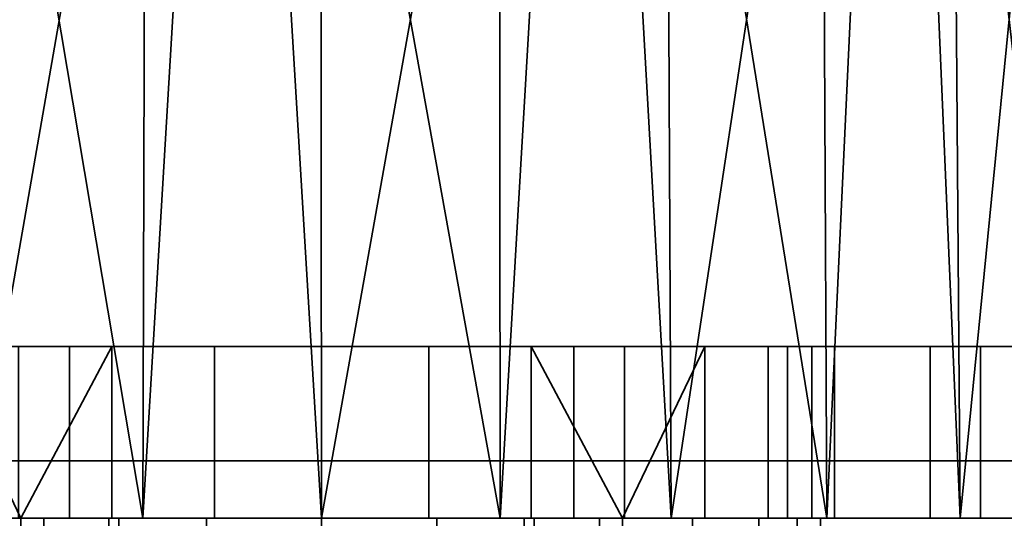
# Model space of a CAD drawing. Header units: millimetres. Extents: x -590 to 3690, y -120 to 127.
# Tile 326 of 656: x 1076 to 1093, y 13 to 22. Entities that reach past the tile are written whole.
import ezdxf

# ---------------------------------------------------------------- set-up
doc = ezdxf.new("R2010")
doc.units = ezdxf.units.MM
doc.layers.add('152', color=7, linetype='Continuous', true_color=0xffffff)

# ---------------------------------------------------------------- blocks, each defined once
blk = doc.blocks.new('UG_SURFACE_002')
at = {"layer": '152', "color": 252, "linetype": 'Continuous', "lineweight": 35}
for points in [[(2165, -31.2, 2203), (2165, 108.2, 2203), (835, 108.2, 2203), (835, -31.2, 2203)], [(985, -31.2, 2053), (985, 108.2, 2053), (2015, 108.2, 2053), (2015, -31.2, 2053)]]:
    blk.add_3dface(points, dxfattribs=at)
blk = doc.blocks.new('UG_SURFACE_082')
at = {"layer": '152', "color": 43, "linetype": 'Continuous', "lineweight": 35}
for points in [[(1073.5, 39, 1116.99), (1072.183, 13, 1116.135), (1077.881, 13, 1118.672)], [(1077.881, 13, 1118.672), (1077.957, 39, 1118.439), (1073.5, 39, 1116.99)], [(1074.899, 13, 1090.297), (1074.975, 39, 1090.53), (1079.432, 39, 1089.082)], [(1079.432, 39, 1089.082), (1081, 13, 1089), (1074.899, 13, 1090.297)], [(1079.432, 39, 1118.918), (1077.881, 13, 1118.672), (1084.119, 13, 1118.672)], [(1079.432, 39, 1118.918), (1077.957, 39, 1118.439), (1077.881, 13, 1118.672)], [(1084.119, 13, 1118.672), (1084.093, 39, 1118.428), (1079.432, 39, 1118.918)], [(1079.432, 39, 1089.082), (1080.974, 39, 1089.244), (1081, 13, 1089)], [(1081, 13, 1089), (1080.974, 39, 1089.244), (1085.635, 39, 1089.734)], [(1085.635, 39, 1089.734), (1087.101, 13, 1090.297), (1081, 13, 1089)], [(1085.635, 39, 1118.266), (1084.093, 39, 1118.428), (1084.119, 13, 1118.672)], [(1085.635, 39, 1118.266), (1084.119, 13, 1118.672), (1089.817, 13, 1116.135)], [(1089.817, 13, 1116.135), (1089.694, 39, 1115.923), (1085.635, 39, 1118.266)], [(1085.635, 39, 1089.734), (1086.978, 39, 1090.51), (1087.101, 13, 1090.297)], [(1087.101, 13, 1090.297), (1086.978, 39, 1090.51), (1091.037, 39, 1092.853)], [(1091.037, 39, 1092.853), (1092.147, 13, 1093.963), (1087.101, 13, 1090.297)], [(1091.037, 39, 1115.147), (1089.694, 39, 1115.923), (1089.817, 13, 1116.135)], [(1091.037, 39, 1115.147), (1089.817, 13, 1116.135), (1093.99, 13, 1111.5)], [(1093.99, 13, 1111.5), (1093.792, 39, 1111.356), (1091.037, 39, 1115.147)], [(1091.037, 39, 1092.853), (1091.949, 39, 1094.107), (1092.147, 13, 1093.963)], [(1092.147, 13, 1093.963), (1091.949, 39, 1094.107), (1094.703, 39, 1097.899)], [(1094.703, 39, 1097.899), (1095.266, 13, 1099.365), (1092.147, 13, 1093.963)], [(1070.375, 16, 989.099), (1069.5, 16, 993.5), (1074.312, 16, 1005.978), (1077.339, 16, 1003.778)], [(1072.868, 16, 985.368), (1070.375, 16, 989.099), (1077.339, 16, 1003.778), (1081, 16, 1003)], [(1072.868, 13, 985.368), (1072.868, 16, 985.368), (1076.599, 16, 982.875), (1076.599, 13, 982.875)], [(1076.599, 13, 1025.125), (1076.599, 16, 1025.125), (1072.868, 16, 1022.632), (1072.868, 13, 1022.632)], [(1081, 16, 1003), (1076.599, 16, 982.875), (1072.868, 16, 985.368)], [(1079.129, 16, 1020.803), (1075.71, 16, 1019.281), (1072.868, 16, 1022.632), (1076.599, 16, 1025.125)], [(1074.312, 16, 1005.978), (1074.312, 13, 1005.978), (1075.75, 13, 1004.69)], [(1075.75, 13, 1004.69), (1077.339, 16, 1003.778), (1074.312, 16, 1005.978)], [(1075.71, 13, 1019.281), (1075.71, 16, 1019.281), (1079.129, 16, 1020.803), (1079.129, 13, 1020.803)], [(1075.75, 13, 1004.69), (1077.339, 13, 1003.778), (1077.339, 16, 1003.778)], [(1076.599, 13, 982.875), (1076.599, 16, 982.875), (1081, 16, 982), (1081, 13, 982)], [(1081, 13, 1026), (1081, 16, 1026), (1076.599, 16, 1025.125), (1076.599, 13, 1025.125)], [(1081, 16, 1003), (1081, 16, 982), (1076.599, 16, 982.875)], [(1082.871, 16, 1020.803), (1079.129, 16, 1020.803), (1076.599, 16, 1025.125), (1081, 16, 1026)], [(1081, 13, 1003), (1081, 16, 1003), (1077.339, 16, 1003.778), (1077.339, 13, 1003.778)], [(1079.129, 13, 1020.803), (1079.129, 16, 1020.803), (1082.871, 16, 1020.803), (1082.871, 13, 1020.803)], [(1081, 13, 982), (1081, 16, 982), (1085.401, 16, 982.875), (1085.401, 13, 982.875)], [(1085.401, 13, 1025.125), (1085.401, 16, 1025.125), (1081, 16, 1026), (1081, 13, 1026)], [(1081, 16, 1003), (1084.661, 16, 1003.778), (1091.625, 16, 989.099), (1089.132, 16, 985.368)], [(1089.132, 16, 985.368), (1085.401, 16, 982.875), (1081, 16, 982), (1081, 16, 1003)], [(1081, 16, 1026), (1085.401, 16, 1025.125), (1082.871, 16, 1020.803)], [(1084.661, 13, 1003.778), (1084.661, 16, 1003.778), (1081, 16, 1003), (1081, 13, 1003)], [(1086.29, 16, 1019.281), (1082.871, 16, 1020.803), (1085.401, 16, 1025.125), (1089.132, 16, 1022.632)], [(1082.871, 13, 1020.803), (1082.871, 16, 1020.803), (1086.29, 16, 1019.281), (1086.29, 13, 1019.281)], [(1084.661, 16, 1003.778), (1087.688, 16, 1005.978), (1092.5, 16, 993.5), (1091.625, 16, 989.099)], [(1087.688, 16, 1005.978), (1084.661, 16, 1003.778), (1086.25, 13, 1004.69)], [(1084.661, 16, 1003.778), (1084.661, 13, 1003.778), (1086.25, 13, 1004.69)], [(1085.401, 13, 982.875), (1085.401, 16, 982.875), (1089.132, 16, 985.368), (1089.132, 13, 985.368)], [(1089.132, 13, 1022.632), (1089.132, 16, 1022.632), (1085.401, 16, 1025.125), (1085.401, 13, 1025.125)], [(1086.25, 13, 1004.69), (1087.688, 13, 1005.978), (1087.688, 16, 1005.978)], [(1089.132, 16, 1022.632), (1091.625, 16, 1018.901), (1088.794, 16, 1016.5), (1086.29, 16, 1019.281)], [(1086.29, 13, 1019.281), (1086.29, 16, 1019.281), (1088.794, 16, 1016.5), (1088.794, 13, 1016.5)], [(1092.5, 16, 993.5), (1087.688, 16, 1005.978), (1089.56, 16, 1009.219)], [(1089.56, 13, 1009.219), (1089.56, 16, 1009.219), (1087.688, 16, 1005.978), (1087.688, 13, 1005.978)], [(1089.951, 16, 1012.941), (1088.794, 16, 1016.5), (1091.625, 16, 1018.901), (1092.5, 16, 1014.5)], [(1088.794, 13, 1016.5), (1088.794, 16, 1016.5), (1089.951, 16, 1012.941), (1089.951, 13, 1012.941)], [(1089.132, 13, 985.368), (1089.132, 16, 985.368), (1091.625, 16, 989.099), (1091.625, 13, 989.099)], [(1091.625, 13, 1018.901), (1091.625, 16, 1018.901), (1089.132, 16, 1022.632), (1089.132, 13, 1022.632)], [(1089.56, 16, 1009.219), (1089.951, 16, 1012.941), (1092.5, 16, 1014.5), (1092.5, 16, 993.5)], [(1089.951, 13, 1012.941), (1089.951, 16, 1012.941), (1089.56, 16, 1009.219), (1089.56, 13, 1009.219)], [(1091.625, 13, 989.099), (1091.625, 16, 989.099), (1092.5, 16, 993.5), (1092.5, 13, 993.5)], [(1092.5, 13, 1014.5), (1092.5, 16, 1014.5), (1091.625, 16, 1018.901), (1091.625, 13, 1018.901)], [(1092.5, 13, 993.5), (1092.5, 16, 993.5), (1092.5, 16, 1014.5), (1092.5, 13, 1014.5)], [(1055, 0, 951.5), (1055, 13, 951.5), (1081, 13, 948), (1081, 0, 948)], [(1081, 0, 1190), (1081, 13, 1190), (1055, 13, 1186.5), (1055, 0, 1186.5)], [(1081, 13, 948), (1055, 13, 951.5), (1076.599, 13, 982.875), (1081, 13, 982)], [(1055, 13, 951.5), (1072.868, 13, 985.368), (1076.599, 13, 982.875)], [(1055, 13, 1186.5), (1077.881, 13, 1118.672), (1072.183, 13, 1116.135)], [(1084.119, 13, 1118.672), (1077.881, 13, 1118.672), (1055, 13, 1186.5), (1081, 13, 1190)], [(1066, 13, 1104), (1076.599, 13, 1025.125), (1072.868, 13, 1022.632)], [(1076.599, 13, 1025.125), (1066, 13, 1104), (1066.734, 13, 1099.365)], [(1066.734, 13, 1099.365), (1081, 13, 1026), (1076.599, 13, 1025.125)], [(1085.401, 13, 1025.125), (1081, 13, 1026), (1066.734, 13, 1099.365), (1069.853, 13, 1093.963)], [(1091.625, 13, 1018.901), (1069.853, 13, 1093.963), (1074.899, 13, 1090.297)], [(1069.853, 13, 1093.963), (1089.132, 13, 1022.632), (1085.401, 13, 1025.125)], [(1069.853, 13, 1093.963), (1091.625, 13, 1018.901), (1089.132, 13, 1022.632)], [(1075.75, 0, 1005), (1075.75, 13, 1005), (1073.367, 13, 1007.721), (1073.367, 0, 1007.721)], [(1073.367, 13, 1007.721), (1075.75, 13, 1005), (1075.75, 13, 1004.69), (1074.312, 13, 1005.978)], [(1074.527, 0, 1017.888), (1074.527, 13, 1017.888), (1077.461, 13, 1020.002), (1077.461, 0, 1020.002)], [(1077.461, 13, 1020.002), (1074.527, 13, 1017.888), (1075.71, 13, 1019.281)], [(1091.625, 13, 1018.901), (1074.899, 13, 1090.297), (1081, 13, 1089)], [(1075.71, 13, 1019.281), (1079.129, 13, 1020.803), (1077.461, 13, 1020.002)], [(1075.75, 13, 992.5), (1076.15, 13, 990.491), (1077.288, 13, 988.788)], [(1081, 13, 987.25), (1081, 13, 1003), (1077.339, 13, 1003.778), (1075.75, 13, 992.5)], [(1077.288, 13, 988.788), (1078.991, 13, 987.65), (1081, 13, 987.25), (1075.75, 13, 992.5)], [(1077.339, 13, 1003.778), (1075.75, 13, 1004.69), (1075.75, 13, 992.5)], [(1076.15, 0, 990.491), (1076.15, 13, 990.491), (1075.75, 13, 992.5), (1075.75, 0, 992.5)], [(1075.75, 0, 1005), (1075.75, 0, 992.5), (1075.75, 13, 992.5), (1075.75, 13, 1004.69)], [(1075.75, 13, 1004.69), (1075.75, 13, 1005), (1075.75, 0, 1005)], [(1077.288, 0, 988.788), (1077.288, 13, 988.788), (1076.15, 13, 990.491), (1076.15, 0, 990.491)], [(1078.991, 0, 987.65), (1078.991, 13, 987.65), (1077.288, 13, 988.788), (1077.288, 0, 988.788)], [(1077.461, 0, 1020.002), (1077.461, 13, 1020.002), (1081, 13, 1020.75), (1081, 0, 1020.75)], [(1079.129, 13, 1020.803), (1081, 13, 1020.75), (1077.461, 13, 1020.002)], [(1081, 0, 987.25), (1081, 13, 987.25), (1078.991, 13, 987.65), (1078.991, 0, 987.65)], [(1081, 13, 1020.75), (1079.129, 13, 1020.803), (1082.871, 13, 1020.803)], [(1081, 0, 948), (1081, 13, 948), (1107, 13, 951.5), (1107, 0, 951.5)], [(1107, 0, 1186.5), (1107, 13, 1186.5), (1081, 13, 1190), (1081, 0, 1190)], [(1081, 13, 982), (1085.401, 13, 982.875), (1107, 13, 951.5), (1081, 13, 948)], [(1081, 13, 1089), (1092.5, 13, 1014.5), (1091.625, 13, 1018.901)], [(1092.5, 13, 1014.5), (1081, 13, 1089), (1087.101, 13, 1090.297), (1107, 13, 951.5)], [(1081, 13, 1190), (1107, 13, 1186.5), (1084.119, 13, 1118.672)], [(1086.25, 13, 992.5), (1081, 13, 987.25), (1083.009, 13, 987.65), (1084.712, 13, 988.788)], [(1086.25, 13, 992.5), (1084.661, 13, 1003.778), (1081, 13, 1003), (1081, 13, 987.25)], [(1083.009, 0, 987.65), (1083.009, 13, 987.65), (1081, 13, 987.25), (1081, 0, 987.25)], [(1081, 0, 1020.75), (1081, 13, 1020.75), (1084.539, 13, 1020.002), (1084.539, 0, 1020.002)], [(1082.871, 13, 1020.803), (1084.539, 13, 1020.002), (1081, 13, 1020.75)], [(1084.539, 13, 1020.002), (1082.871, 13, 1020.803), (1086.29, 13, 1019.281)], [(1084.712, 0, 988.788), (1084.712, 13, 988.788), (1083.009, 13, 987.65), (1083.009, 0, 987.65)], [(1089.817, 13, 1116.135), (1084.119, 13, 1118.672), (1107, 13, 1186.5)], [(1084.539, 0, 1020.002), (1084.539, 13, 1020.002), (1087.473, 13, 1017.888), (1087.473, 0, 1017.888)], [(1086.29, 13, 1019.281), (1087.473, 13, 1017.888), (1084.539, 13, 1020.002)], [(1086.25, 13, 992.5), (1086.25, 13, 1004.69), (1084.661, 13, 1003.778)], [(1084.712, 13, 988.788), (1085.85, 13, 990.491), (1086.25, 13, 992.5)], [(1085.85, 0, 990.491), (1085.85, 13, 990.491), (1084.712, 13, 988.788), (1084.712, 0, 988.788)], [(1107, 13, 951.5), (1085.401, 13, 982.875), (1089.132, 13, 985.368)], [(1086.25, 0, 992.5), (1086.25, 13, 992.5), (1085.85, 13, 990.491), (1085.85, 0, 990.491)], [(1086.25, 0, 1005), (1086.25, 13, 1005), (1086.25, 13, 1004.69)], [(1086.25, 13, 1004.69), (1086.25, 13, 992.5), (1086.25, 0, 992.5), (1086.25, 0, 1005)], [(1088.632, 0, 1007.721), (1088.632, 13, 1007.721), (1086.25, 13, 1005), (1086.25, 0, 1005)], [(1087.688, 13, 1005.978), (1086.25, 13, 1004.69), (1086.25, 13, 1005), (1088.632, 13, 1007.721)], [(1087.473, 13, 1017.888), (1086.29, 13, 1019.281), (1088.794, 13, 1016.5)], [(1087.101, 13, 1090.297), (1092.147, 13, 1093.963), (1107, 13, 951.5)], [(1087.473, 0, 1017.888), (1087.473, 13, 1017.888), (1089.301, 13, 1014.767), (1089.301, 0, 1014.767)], [(1088.794, 13, 1016.5), (1089.301, 13, 1014.767), (1087.473, 13, 1017.888)], [(1088.632, 13, 1007.721), (1089.56, 13, 1009.219), (1087.688, 13, 1005.978)], [(1089.711, 0, 1011.173), (1089.711, 13, 1011.173), (1088.632, 13, 1007.721), (1088.632, 0, 1007.721)], [(1089.56, 13, 1009.219), (1088.632, 13, 1007.721), (1089.711, 13, 1011.173)], [(1089.301, 13, 1014.767), (1088.794, 13, 1016.5), (1089.951, 13, 1012.941)], [(1107, 13, 951.5), (1089.132, 13, 985.368), (1091.625, 13, 989.099)], [(1089.301, 0, 1014.767), (1089.301, 13, 1014.767), (1089.711, 13, 1011.173), (1089.711, 0, 1011.173)], [(1089.951, 13, 1012.941), (1089.711, 13, 1011.173), (1089.301, 13, 1014.767)], [(1089.711, 13, 1011.173), (1089.951, 13, 1012.941), (1089.56, 13, 1009.219)], [(1107, 13, 1186.5), (1093.99, 13, 1111.5), (1089.817, 13, 1116.135)], [(1107, 13, 951.5), (1091.625, 13, 989.099), (1092.5, 13, 993.5)], [(1107, 13, 951.5), (1092.147, 13, 1093.963), (1095.266, 13, 1099.365)], [(1107, 13, 951.5), (1092.5, 13, 993.5), (1092.5, 13, 1014.5)]]:
    blk.add_3dface(points, dxfattribs=at)
blk = doc.blocks.new('UG_SURFACE_097')
at = {"layer": '152', "color": 254, "linetype": 'Continuous', "lineweight": 35}
for points in [[(1999.75, -35, 2033.25), (1999.75, 111.75, 2033.25), (1000.25, 111.75, 2033.25), (1000.25, -35, 2033.25)], [(1975.75, 106.75, 2009.25), (1975.75, 5, 2009.25), (1024.25, 5, 2009.25), (1024.25, 106.75, 2009.25)], [(1992, 16, 2025.5), (1992, -33, 2025.5), (1008, -33, 2025.5), (1008, 16, 2025.5)], [(1992, 16, 2025.5), (1008, 16, 2025.5), (1012.5, 16, 2021), (1987.5, 16, 2021)], [(1987.5, 5, 2021), (1987.5, 16, 2021), (1012.5, 16, 2021), (1012.5, 5, 2021)], [(1983.5, 13, 2017), (1983.5, 5, 2017), (1016.5, 5, 2017), (1016.5, 13, 2017)], [(1983.5, 13, 2017), (1016.5, 13, 2017), (1020.5, 13, 2013), (1979.5, 13, 2013)], [(1979.5, 5, 2013), (1979.5, 13, 2013), (1020.5, 13, 2013), (1020.5, 5, 2013)]]:
    blk.add_3dface(points, dxfattribs=at)
blk = doc.blocks.new('UG_SURFACE_098')
at = {"layer": '152', "color": 7, "linetype": 'Continuous', "lineweight": 35}
for points in [[(1975.75, 5, 2009.25), (1975.75, 106.75, 2009.25), (1024.25, 106.75, 2009.25), (1024.25, 5, 2009.25)], [(1024.5, 5, 2009), (1024.5, 106.75, 2009), (1975.5, 106.75, 2009), (1975.5, 5, 2009)]]:
    blk.add_3dface(points, dxfattribs=at)
blk = doc.blocks.new('UG_SURFACE_135')
at = {"layer": '152', "color": 14, "linetype": 'Continuous', "lineweight": 35}
for points in [[(1991.8, 14, 2025.3), (1990.5, 14, 2024), (1009.5, 14, 2024), (1008.2, 14, 2025.3)], [(1991.8, -35, 2025.3), (1991.8, 14, 2025.3), (1008.2, 14, 2025.3), (1008.2, -35, 2025.3)], [(1990.5, 14, 2024), (1987.75, 11.25, 2021.25), (1012.25, 11.25, 2021.25), (1009.5, 14, 2024)]]:
    blk.add_3dface(points, dxfattribs=at)

msp = doc.modelspace()

# ---------------------------------------------------------------- linework, layer by layer
at = {"layer": '152', "color": 252, "linetype": 'Continuous', "lineweight": -3, "true_color": 0x939598}
for p, q in [((1992, 16, 2025.5), (1008, 16, 2025.5)), ((1987.5, 16, 2021), (1012.5, 16, 2021)), ((1092.5, 13, 1014.5), (1092.5, 16, 1014.5)), ((1092.5, 16, 993.5), (1092.5, 16, 1014.5)), ((1092.5, 13, 993.5), (1092.5, 16, 993.5)), ((1991.8, 14, 2025.3), (1008.2, 14, 2025.3)), ((1990.5, 14, 2024), (1009.5, 14, 2024))]:
    msp.add_line(p, q, dxfattribs=at)
at = {"layer": '152', "color": 252, "linetype": 'Continuous', "lineweight": -3, "true_color": 0x939598, "extrusion": (0, 1, 0)}
msp.add_circle((-1081, 1012, 16), 9, dxfattribs=at)
at = {"layer": '152', "color": 252, "linetype": 'Continuous', "lineweight": -3, "true_color": 0x939598, "extrusion": (0, -1, 0)}
for centre, start, end in [((1081, 1014.5, -16), 360, 180), ((1081, 993.5, -16), 180, 0)]:
    msp.add_arc(centre, 11.5, start, end, dxfattribs=at)

# ---------------------------------------------------------------- block references
at = {"layer": '152', "color": 252, "linetype": 'Continuous', "lineweight": -3, "true_color": 0x939598}
for name in ['UG_SURFACE_098', 'UG_SURFACE_097', 'UG_SURFACE_002', 'UG_SURFACE_082', 'UG_SURFACE_135']:
    msp.add_blockref(name, (0, 0), dxfattribs=at)

doc.saveas('drawing.dxf')
